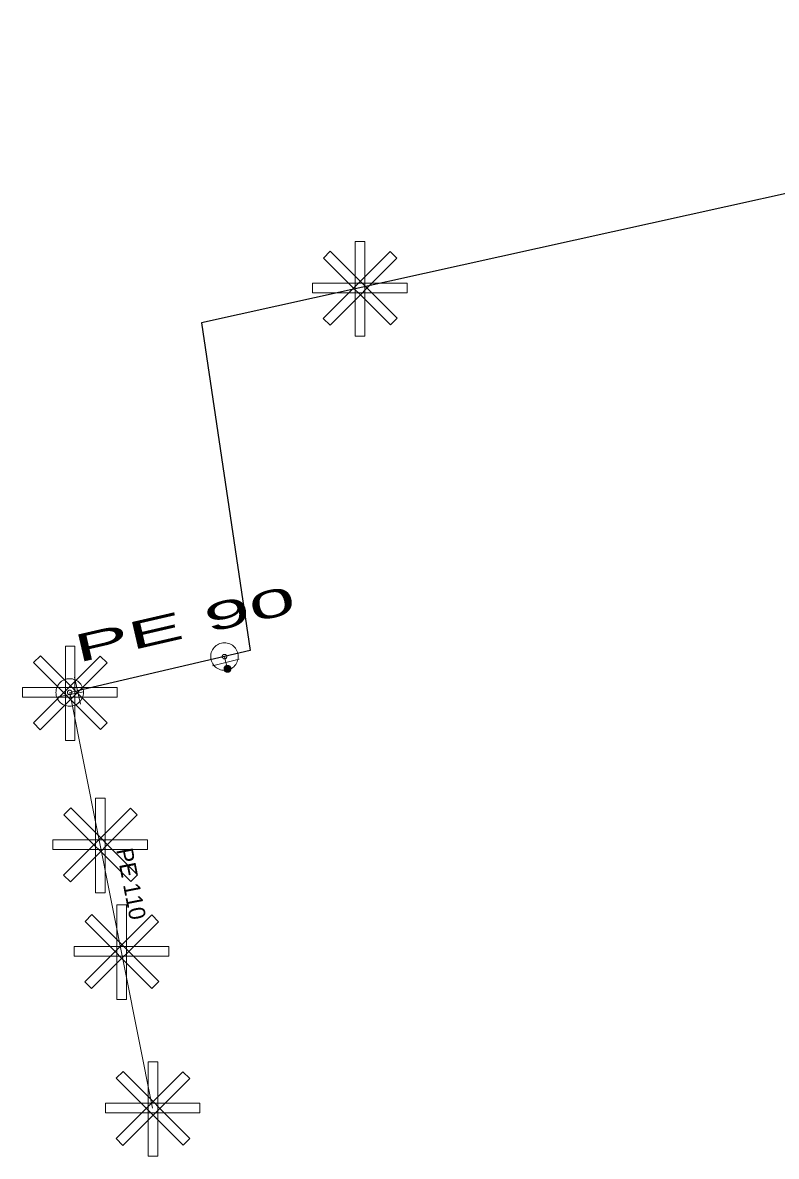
# Model space of a CAD drawing. Extents: x -809028 to -807737, y -990545 to -989489.
# Drawn here: x -807931.59 to -807904.21, y -990088.97 to -990047.81 of the extents above; entities that cross this region are included whole.
import ezdxf

# ---------------------------------------------------------------- set-up
doc = ezdxf.new("R2010")
doc.units = 0
doc.header["$LTSCALE"] = 0.32
for name, color, linetype, lineweight in [('1', 7, 'Continuous', 13), ('12', 7, 'Continuous', 13), ('13', 7, 'Continuous', 13), ('14', 7, 'Continuous', 25), ('17', 7, 'Continuous', 25), ('34', 7, 'Continuous', 13), ('47', 7, 'Continuous', 13), ('9', 7, 'Continuous', 13)]:
    doc.layers.add(name, color=color, linetype=linetype, lineweight=lineweight)

msp = doc.modelspace()

# ---------------------------------------------------------------- linework, layer by layer
at = {"layer": '12'}
for points in [[(-807919.511, -990055.751), (-807919.161, -990055.751), (-807919.161, -990059.186), (-807919.511, -990059.186)], [(-807918.245, -990056.115), (-807917.997, -990056.363), (-807920.426, -990058.792), (-807920.673, -990058.544)], [(-807920.664, -990056.354), (-807920.417, -990056.106), (-807917.988, -990058.535), (-807918.235, -990058.783)], [(-807917.627, -990057.26), (-807917.627, -990057.61), (-807921.062, -990057.61), (-807921.062, -990057.26)], [(-807930.043, -990070.44), (-807929.693, -990070.44), (-807929.693, -990073.875), (-807930.043, -990073.875)], [(-807928.777, -990070.804), (-807928.529, -990071.052), (-807930.958, -990073.481), (-807931.205, -990073.233)], [(-807931.196, -990071.043), (-807930.949, -990070.795), (-807928.52, -990073.224), (-807928.767, -990073.472)], [(-807928.159, -990071.949), (-807928.159, -990072.299), (-807931.594, -990072.299), (-807931.594, -990071.949)], [(-807928.943, -990075.962), (-807928.593, -990075.962), (-807928.593, -990079.397), (-807928.943, -990079.397)], [(-807927.677, -990076.326), (-807927.429, -990076.574), (-807929.858, -990079.003), (-807930.105, -990078.755)], [(-807930.096, -990076.565), (-807929.849, -990076.317), (-807927.42, -990078.746), (-807927.667, -990078.994)], [(-807927.059, -990077.471), (-807927.059, -990077.821), (-807930.494, -990077.821), (-807930.494, -990077.471)], [(-807928.173, -990079.836), (-807927.823, -990079.836), (-807927.823, -990083.271), (-807928.173, -990083.271)], [(-807926.907, -990080.2), (-807926.659, -990080.448), (-807929.088, -990082.877), (-807929.335, -990082.629)], [(-807929.326, -990080.439), (-807929.079, -990080.191), (-807926.65, -990082.62), (-807926.897, -990082.868)], [(-807926.289, -990081.345), (-807926.289, -990081.695), (-807929.724, -990081.695), (-807929.724, -990081.345)], [(-807927.039, -990085.532), (-807926.689, -990085.532), (-807926.689, -990088.967), (-807927.039, -990088.967)], [(-807925.773, -990085.896), (-807925.525, -990086.144), (-807927.954, -990088.573), (-807928.201, -990088.325)], [(-807928.192, -990086.135), (-807927.945, -990085.887), (-807925.516, -990088.316), (-807925.763, -990088.564)], [(-807925.155, -990087.041), (-807925.155, -990087.391), (-807928.59, -990087.391), (-807928.59, -990087.041)]]:
    msp.add_lwpolyline(points, close=True, dxfattribs=at)
at = {"layer": '13'}
msp.add_line((-807929.87, -990072.199), (-807926.881, -990087.217), dxfattribs=at)
at = {"layer": '14', "lineweight": 13}
for p, q in [((-807924.262, -990070.824), (-807924.21, -990071.038)), ((-807924.21, -990071.038), (-807924.153, -990071.267)), ((-807929.602, -990072.064), (-807929.885, -990072.125)), ((-807929.885, -990072.125), (-807929.87, -990072.199))]:
    msp.add_line(p, q, dxfattribs=at)
at = {"layer": '17'}
msp.add_line((-807924.262, -990070.824), (-807929.602, -990072.064), dxfattribs=at)
msp.add_lwpolyline([(-807875.649, -990047.807), (-807884.375, -990049.706), (-807925.101, -990058.706), (-807923.331, -990070.607), (-807924.262, -990070.824)], dxfattribs=at)
at = {"layer": '34'}
for p, q in [((-807923.724, -990070.92), (-807924.696, -990071.154)), ((-807929.707, -990071.575), (-807929.497, -990072.552)), ((-807929.379, -990072.1), (-807930.36, -990072.296))]:
    msp.add_line(p, q, dxfattribs=at)
at = {"layer": '47'}
for points in [[(-807924.749, -990070.937), (-807924.734, -990070.987), (-807924.714, -990071.035), (-807924.689, -990071.081), (-807924.661, -990071.125), (-807924.627, -990071.165), (-807924.589, -990071.201), (-807924.547, -990071.233), (-807924.503, -990071.26), (-807924.456, -990071.284), (-807924.407, -990071.302), (-807924.356, -990071.315), (-807924.304, -990071.321), (-807924.252, -990071.323), (-807924.2, -990071.319), (-807924.148, -990071.311), (-807924.098, -990071.296), (-807924.05, -990071.276), (-807924.003, -990071.251), (-807923.96, -990071.223), (-807923.92, -990071.189), (-807923.884, -990071.151), (-807923.851, -990071.109), (-807923.824, -990071.065), (-807923.8, -990071.018), (-807923.783, -990070.969), (-807923.77, -990070.918), (-807923.763, -990070.866), (-807923.762, -990070.814), (-807923.766, -990070.762), (-807923.774, -990070.71), (-807923.789, -990070.66), (-807923.809, -990070.612), (-807923.833, -990070.565), (-807923.862, -990070.522), (-807923.896, -990070.482), (-807923.934, -990070.445), (-807923.975, -990070.413), (-807924.019, -990070.385), (-807924.067, -990070.362), (-807924.116, -990070.345), (-807924.167, -990070.332), (-807924.218, -990070.325), (-807924.271, -990070.324), (-807924.323, -990070.328), (-807924.375, -990070.336), (-807924.425, -990070.351), (-807924.473, -990070.371), (-807924.519, -990070.395), (-807924.563, -990070.424), (-807924.603, -990070.458), (-807924.64, -990070.496), (-807924.671, -990070.537), (-807924.699, -990070.581), (-807924.722, -990070.629), (-807924.74, -990070.678), (-807924.753, -990070.729), (-807924.759, -990070.78), (-807924.761, -990070.833), (-807924.757, -990070.885)], [(-807924.341, -990070.842), (-807924.339, -990070.851), (-807924.336, -990070.858), (-807924.332, -990070.865), (-807924.327, -990070.873), (-807924.321, -990070.88), (-807924.315, -990070.885), (-807924.308, -990070.891), (-807924.301, -990070.895), (-807924.293, -990070.899), (-807924.285, -990070.902), (-807924.277, -990070.904), (-807924.268, -990070.905), (-807924.26, -990070.905), (-807924.252, -990070.905), (-807924.243, -990070.903), (-807924.234, -990070.901), (-807924.227, -990070.898), (-807924.22, -990070.894), (-807924.212, -990070.889), (-807924.205, -990070.883), (-807924.2, -990070.877), (-807924.194, -990070.87), (-807924.19, -990070.863), (-807924.185, -990070.855), (-807924.183, -990070.847), (-807924.181, -990070.839), (-807924.18, -990070.83), (-807924.18, -990070.822), (-807924.18, -990070.814), (-807924.182, -990070.805), (-807924.184, -990070.796), (-807924.187, -990070.789), (-807924.191, -990070.782), (-807924.196, -990070.774), (-807924.202, -990070.767), (-807924.207, -990070.762), (-807924.215, -990070.756), (-807924.222, -990070.752), (-807924.23, -990070.747), (-807924.238, -990070.745), (-807924.246, -990070.743), (-807924.255, -990070.742), (-807924.263, -990070.742), (-807924.271, -990070.742), (-807924.28, -990070.744), (-807924.289, -990070.746), (-807924.296, -990070.749), (-807924.303, -990070.753), (-807924.311, -990070.758), (-807924.318, -990070.764), (-807924.323, -990070.769), (-807924.329, -990070.777), (-807924.333, -990070.784), (-807924.337, -990070.792), (-807924.34, -990070.8), (-807924.342, -990070.808), (-807924.343, -990070.817), (-807924.343, -990070.825), (-807924.343, -990070.833)], [(-807929.396, -990072.019), (-807929.41, -990071.969), (-807929.428, -990071.92), (-807929.453, -990071.874), (-807929.481, -990071.83), (-807929.514, -990071.789), (-807929.552, -990071.752), (-807929.592, -990071.72), (-807929.636, -990071.691), (-807929.682, -990071.668), (-807929.731, -990071.649), (-807929.782, -990071.635), (-807929.834, -990071.628), (-807929.886, -990071.625), (-807929.938, -990071.628), (-807929.99, -990071.636), (-807930.04, -990071.65), (-807930.089, -990071.668), (-807930.136, -990071.693), (-807930.179, -990071.721), (-807930.22, -990071.754), (-807930.257, -990071.792), (-807930.29, -990071.832), (-807930.319, -990071.876), (-807930.342, -990071.922), (-807930.36, -990071.971), (-807930.374, -990072.022), (-807930.382, -990072.074), (-807930.384, -990072.126), (-807930.381, -990072.178), (-807930.373, -990072.23), (-807930.359, -990072.28), (-807930.341, -990072.329), (-807930.317, -990072.376), (-807930.288, -990072.419), (-807930.255, -990072.46), (-807930.218, -990072.497), (-807930.178, -990072.53), (-807930.134, -990072.559), (-807930.087, -990072.582), (-807930.038, -990072.6), (-807929.987, -990072.614), (-807929.936, -990072.622), (-807929.883, -990072.624), (-807929.831, -990072.621), (-807929.779, -990072.613), (-807929.729, -990072.599), (-807929.68, -990072.581), (-807929.634, -990072.557), (-807929.59, -990072.528), (-807929.549, -990072.495), (-807929.512, -990072.458), (-807929.48, -990072.418), (-807929.451, -990072.374), (-807929.428, -990072.327), (-807929.409, -990072.278), (-807929.395, -990072.227), (-807929.388, -990072.176), (-807929.385, -990072.123), (-807929.388, -990072.071)], [(-807929.804, -990072.107), (-807929.806, -990072.098), (-807929.81, -990072.091), (-807929.814, -990072.084), (-807929.818, -990072.076), (-807929.824, -990072.069), (-807929.83, -990072.064), (-807929.836, -990072.058), (-807929.844, -990072.053), (-807929.851, -990072.05), (-807929.859, -990072.046), (-807929.868, -990072.044), (-807929.876, -990072.043), (-807929.885, -990072.043), (-807929.893, -990072.042), (-807929.902, -990072.044), (-807929.911, -990072.046), (-807929.918, -990072.05), (-807929.925, -990072.054), (-807929.933, -990072.058), (-807929.94, -990072.064), (-807929.945, -990072.07), (-807929.951, -990072.076), (-807929.956, -990072.084), (-807929.96, -990072.092), (-807929.963, -990072.099), (-807929.965, -990072.108), (-807929.966, -990072.116), (-807929.966, -990072.125), (-807929.967, -990072.133), (-807929.965, -990072.142), (-807929.963, -990072.151), (-807929.959, -990072.158), (-807929.955, -990072.165), (-807929.951, -990072.173), (-807929.945, -990072.18), (-807929.94, -990072.186), (-807929.933, -990072.191), (-807929.925, -990072.196), (-807929.917, -990072.2), (-807929.91, -990072.203), (-807929.901, -990072.205), (-807929.893, -990072.206), (-807929.884, -990072.206), (-807929.876, -990072.207), (-807929.867, -990072.205), (-807929.858, -990072.203), (-807929.851, -990072.199), (-807929.844, -990072.195), (-807929.836, -990072.191), (-807929.829, -990072.185), (-807929.823, -990072.18), (-807929.818, -990072.173), (-807929.813, -990072.165), (-807929.81, -990072.158), (-807929.806, -990072.15), (-807929.804, -990072.141), (-807929.803, -990072.133), (-807929.803, -990072.124), (-807929.802, -990072.116)]]:
    msp.add_lwpolyline(points, close=True, dxfattribs=at)
at = {"layer": '9'}
for points in [[(-807924.279, -990071.267), (-807924.279, -990071.28), (-807924.277, -990071.293), (-807924.274, -990071.306), (-807924.269, -990071.318), (-807924.263, -990071.33), (-807924.256, -990071.341), (-807924.248, -990071.351), (-807924.238, -990071.361), (-807924.228, -990071.369), (-807924.217, -990071.376), (-807924.205, -990071.382), (-807924.193, -990071.387), (-807924.18, -990071.39), (-807924.167, -990071.392), (-807924.154, -990071.394), (-807924.141, -990071.393), (-807924.128, -990071.391), (-807924.115, -990071.388), (-807924.103, -990071.383), (-807924.091, -990071.377), (-807924.08, -990071.37), (-807924.07, -990071.362), (-807924.06, -990071.352), (-807924.052, -990071.342), (-807924.045, -990071.331), (-807924.039, -990071.319), (-807924.034, -990071.307), (-807924.031, -990071.294), (-807924.029, -990071.281), (-807924.027, -990071.268), (-807924.028, -990071.255), (-807924.03, -990071.242), (-807924.033, -990071.229), (-807924.038, -990071.217), (-807924.044, -990071.205), (-807924.051, -990071.194), (-807924.059, -990071.184), (-807924.069, -990071.174), (-807924.079, -990071.166), (-807924.09, -990071.159), (-807924.102, -990071.153), (-807924.114, -990071.148), (-807924.127, -990071.145), (-807924.14, -990071.143), (-807924.153, -990071.142), (-807924.166, -990071.142), (-807924.179, -990071.144), (-807924.192, -990071.147), (-807924.204, -990071.152), (-807924.216, -990071.158), (-807924.227, -990071.165), (-807924.237, -990071.173), (-807924.247, -990071.183), (-807924.255, -990071.193), (-807924.262, -990071.204), (-807924.268, -990071.216), (-807924.273, -990071.228), (-807924.276, -990071.241), (-807924.278, -990071.254)], [(-807924.259, -990071.267), (-807924.26, -990071.278), (-807924.258, -990071.289), (-807924.255, -990071.3), (-807924.251, -990071.31), (-807924.246, -990071.32), (-807924.24, -990071.329), (-807924.233, -990071.338), (-807924.225, -990071.346), (-807924.216, -990071.353), (-807924.207, -990071.359), (-807924.197, -990071.364), (-807924.187, -990071.368), (-807924.176, -990071.371), (-807924.165, -990071.374), (-807924.154, -990071.374), (-807924.143, -990071.374), (-807924.132, -990071.372), (-807924.121, -990071.369), (-807924.111, -990071.365), (-807924.101, -990071.36), (-807924.092, -990071.354), (-807924.083, -990071.347), (-807924.075, -990071.339), (-807924.068, -990071.33), (-807924.062, -990071.321), (-807924.057, -990071.311), (-807924.053, -990071.301), (-807924.05, -990071.29), (-807924.048, -990071.279), (-807924.047, -990071.268), (-807924.047, -990071.257), (-807924.049, -990071.246), (-807924.052, -990071.235), (-807924.056, -990071.225), (-807924.061, -990071.215), (-807924.067, -990071.206), (-807924.074, -990071.197), (-807924.082, -990071.189), (-807924.091, -990071.182), (-807924.1, -990071.176), (-807924.11, -990071.171), (-807924.12, -990071.167), (-807924.131, -990071.164), (-807924.142, -990071.162), (-807924.153, -990071.162), (-807924.164, -990071.161), (-807924.175, -990071.163), (-807924.186, -990071.166), (-807924.196, -990071.17), (-807924.206, -990071.175), (-807924.215, -990071.181), (-807924.224, -990071.188), (-807924.232, -990071.196), (-807924.239, -990071.205), (-807924.245, -990071.214), (-807924.25, -990071.224), (-807924.254, -990071.234), (-807924.257, -990071.245), (-807924.259, -990071.256)], [(-807924.24, -990071.267), (-807924.24, -990071.276), (-807924.239, -990071.285), (-807924.236, -990071.294), (-807924.233, -990071.302), (-807924.229, -990071.31), (-807924.224, -990071.318), (-807924.218, -990071.325), (-807924.212, -990071.331), (-807924.205, -990071.337), (-807924.197, -990071.342), (-807924.189, -990071.346), (-807924.181, -990071.349), (-807924.172, -990071.352), (-807924.163, -990071.353), (-807924.154, -990071.355), (-807924.145, -990071.354), (-807924.136, -990071.353), (-807924.127, -990071.35), (-807924.119, -990071.347), (-807924.111, -990071.343), (-807924.103, -990071.338), (-807924.096, -990071.332), (-807924.09, -990071.326), (-807924.084, -990071.319), (-807924.079, -990071.311), (-807924.075, -990071.303), (-807924.072, -990071.295), (-807924.069, -990071.286), (-807924.068, -990071.277), (-807924.066, -990071.268), (-807924.067, -990071.259), (-807924.068, -990071.25), (-807924.071, -990071.241), (-807924.074, -990071.233), (-807924.078, -990071.225), (-807924.083, -990071.217), (-807924.089, -990071.21), (-807924.095, -990071.204), (-807924.102, -990071.198), (-807924.11, -990071.193), (-807924.118, -990071.189), (-807924.126, -990071.186), (-807924.135, -990071.183), (-807924.144, -990071.182), (-807924.153, -990071.181), (-807924.162, -990071.181), (-807924.171, -990071.182), (-807924.18, -990071.185), (-807924.188, -990071.188), (-807924.196, -990071.192), (-807924.204, -990071.197), (-807924.211, -990071.203), (-807924.217, -990071.209), (-807924.223, -990071.216), (-807924.228, -990071.224), (-807924.232, -990071.232), (-807924.235, -990071.24), (-807924.238, -990071.249), (-807924.239, -990071.258)], [(-807924.22, -990071.267), (-807924.22, -990071.274), (-807924.219, -990071.281), (-807924.218, -990071.288), (-807924.215, -990071.294), (-807924.212, -990071.3), (-807924.208, -990071.306), (-807924.204, -990071.312), (-807924.199, -990071.317), (-807924.193, -990071.321), (-807924.187, -990071.325), (-807924.181, -990071.328), (-807924.175, -990071.331), (-807924.168, -990071.332), (-807924.161, -990071.335), (-807924.154, -990071.335), (-807924.147, -990071.335), (-807924.14, -990071.333), (-807924.133, -990071.332), (-807924.127, -990071.329), (-807924.12, -990071.326), (-807924.115, -990071.322), (-807924.109, -990071.318), (-807924.104, -990071.313), (-807924.1, -990071.307), (-807924.096, -990071.301), (-807924.093, -990071.295), (-807924.09, -990071.289), (-807924.088, -990071.282), (-807924.087, -990071.275), (-807924.086, -990071.268), (-807924.086, -990071.261), (-807924.087, -990071.254), (-807924.089, -990071.247), (-807924.092, -990071.241), (-807924.095, -990071.234), (-807924.099, -990071.229), (-807924.103, -990071.223), (-807924.108, -990071.218), (-807924.114, -990071.214), (-807924.119, -990071.21), (-807924.126, -990071.207), (-807924.132, -990071.204), (-807924.139, -990071.202), (-807924.146, -990071.201), (-807924.153, -990071.201), (-807924.16, -990071.201), (-807924.167, -990071.201), (-807924.174, -990071.203), (-807924.18, -990071.206), (-807924.186, -990071.209), (-807924.192, -990071.213), (-807924.198, -990071.217), (-807924.203, -990071.222), (-807924.207, -990071.228), (-807924.211, -990071.233), (-807924.214, -990071.24), (-807924.217, -990071.246), (-807924.218, -990071.253), (-807924.22, -990071.26)], [(-807924.2, -990071.267), (-807924.2, -990071.272), (-807924.2, -990071.277), (-807924.199, -990071.282), (-807924.197, -990071.286), (-807924.195, -990071.291), (-807924.192, -990071.295), (-807924.189, -990071.298), (-807924.185, -990071.302), (-807924.182, -990071.305), (-807924.178, -990071.308), (-807924.173, -990071.31), (-807924.169, -990071.312), (-807924.164, -990071.313), (-807924.159, -990071.315), (-807924.154, -990071.315), (-807924.149, -990071.315), (-807924.144, -990071.314), (-807924.139, -990071.313), (-807924.135, -990071.311), (-807924.13, -990071.309), (-807924.126, -990071.306), (-807924.122, -990071.303), (-807924.119, -990071.299), (-807924.116, -990071.296), (-807924.113, -990071.292), (-807924.111, -990071.287), (-807924.109, -990071.283), (-807924.108, -990071.278), (-807924.107, -990071.273), (-807924.106, -990071.268), (-807924.106, -990071.263), (-807924.107, -990071.258), (-807924.108, -990071.253), (-807924.11, -990071.249), (-807924.112, -990071.244), (-807924.115, -990071.24), (-807924.118, -990071.236), (-807924.121, -990071.233), (-807924.125, -990071.23), (-807924.129, -990071.227), (-807924.134, -990071.225), (-807924.138, -990071.223), (-807924.143, -990071.222), (-807924.148, -990071.221), (-807924.153, -990071.221), (-807924.158, -990071.221), (-807924.163, -990071.222), (-807924.168, -990071.222), (-807924.172, -990071.224), (-807924.177, -990071.226), (-807924.181, -990071.229), (-807924.184, -990071.232), (-807924.188, -990071.235), (-807924.191, -990071.239), (-807924.194, -990071.243), (-807924.196, -990071.248), (-807924.198, -990071.252), (-807924.199, -990071.257), (-807924.2, -990071.262)], [(-807924.18, -990071.267), (-807924.18, -990071.27), (-807924.181, -990071.273), (-807924.18, -990071.275), (-807924.179, -990071.278), (-807924.178, -990071.281), (-807924.176, -990071.283), (-807924.174, -990071.285), (-807924.172, -990071.287), (-807924.17, -990071.289), (-807924.168, -990071.291), (-807924.165, -990071.293), (-807924.162, -990071.294), (-807924.16, -990071.294), (-807924.157, -990071.295), (-807924.154, -990071.295), (-807924.151, -990071.295), (-807924.148, -990071.295), (-807924.145, -990071.294), (-807924.143, -990071.293), (-807924.14, -990071.292), (-807924.138, -990071.29), (-807924.135, -990071.288), (-807924.133, -990071.286), (-807924.132, -990071.284), (-807924.13, -990071.282), (-807924.129, -990071.279), (-807924.127, -990071.276), (-807924.127, -990071.274), (-807924.126, -990071.271), (-807924.125, -990071.268), (-807924.126, -990071.265), (-807924.126, -990071.262), (-807924.127, -990071.259), (-807924.128, -990071.257), (-807924.129, -990071.254), (-807924.131, -990071.252), (-807924.132, -990071.249), (-807924.134, -990071.247), (-807924.137, -990071.246), (-807924.139, -990071.244), (-807924.142, -990071.243), (-807924.144, -990071.242), (-807924.147, -990071.241), (-807924.15, -990071.241), (-807924.153, -990071.24), (-807924.156, -990071.241), (-807924.159, -990071.24), (-807924.161, -990071.242), (-807924.164, -990071.242), (-807924.167, -990071.243), (-807924.169, -990071.245), (-807924.171, -990071.246), (-807924.173, -990071.248), (-807924.175, -990071.251), (-807924.177, -990071.253), (-807924.178, -990071.256), (-807924.179, -990071.258), (-807924.18, -990071.261), (-807924.18, -990071.264)], [(-807924.161, -990071.267), (-807924.161, -990071.269), (-807924.161, -990071.269), (-807924.16, -990071.269), (-807924.16, -990071.271), (-807924.161, -990071.272), (-807924.159, -990071.272), (-807924.159, -990071.272), (-807924.159, -990071.274), (-807924.159, -990071.274), (-807924.158, -990071.275), (-807924.156, -990071.275), (-807924.156, -990071.275), (-807924.156, -990071.276), (-807924.154, -990071.276), (-807924.154, -990071.276), (-807924.153, -990071.276), (-807924.152, -990071.276), (-807924.152, -990071.275), (-807924.151, -990071.275), (-807924.149, -990071.275), (-807924.149, -990071.274), (-807924.149, -990071.274), (-807924.148, -990071.273), (-807924.148, -990071.273), (-807924.146, -990071.272), (-807924.146, -990071.271), (-807924.145, -990071.27), (-807924.145, -990071.27), (-807924.145, -990071.269), (-807924.145, -990071.268), (-807924.145, -990071.267), (-807924.145, -990071.266), (-807924.145, -990071.266), (-807924.146, -990071.265), (-807924.146, -990071.264), (-807924.147, -990071.263), (-807924.147, -990071.263), (-807924.148, -990071.262), (-807924.148, -990071.262), (-807924.149, -990071.261), (-807924.15, -990071.261), (-807924.151, -990071.26), (-807924.151, -990071.26), (-807924.152, -990071.26), (-807924.153, -990071.26), (-807924.154, -990071.26), (-807924.155, -990071.26), (-807924.155, -990071.26), (-807924.156, -990071.261), (-807924.157, -990071.26), (-807924.158, -990071.262), (-807924.158, -990071.262), (-807924.159, -990071.262), (-807924.159, -990071.262), (-807924.16, -990071.264), (-807924.16, -990071.265), (-807924.16, -990071.266), (-807924.161, -990071.266), (-807924.161, -990071.267)]]:
    msp.add_lwpolyline(points, close=True, dxfattribs=at)

# ---------------------------------------------------------------- texts
at = {"layer": '1', "width": 2.25}
msp.add_text('PE 90 ', height=1, rotation=13, dxfattribs=at).set_placement((-807929.59, -990071.049))
at = {"layer": '1'}
msp.add_text('PE 110', height=0.6, rotation=281, dxfattribs=at).set_placement((-807928.196, -990077.837))

doc.saveas('drawing.dxf')
